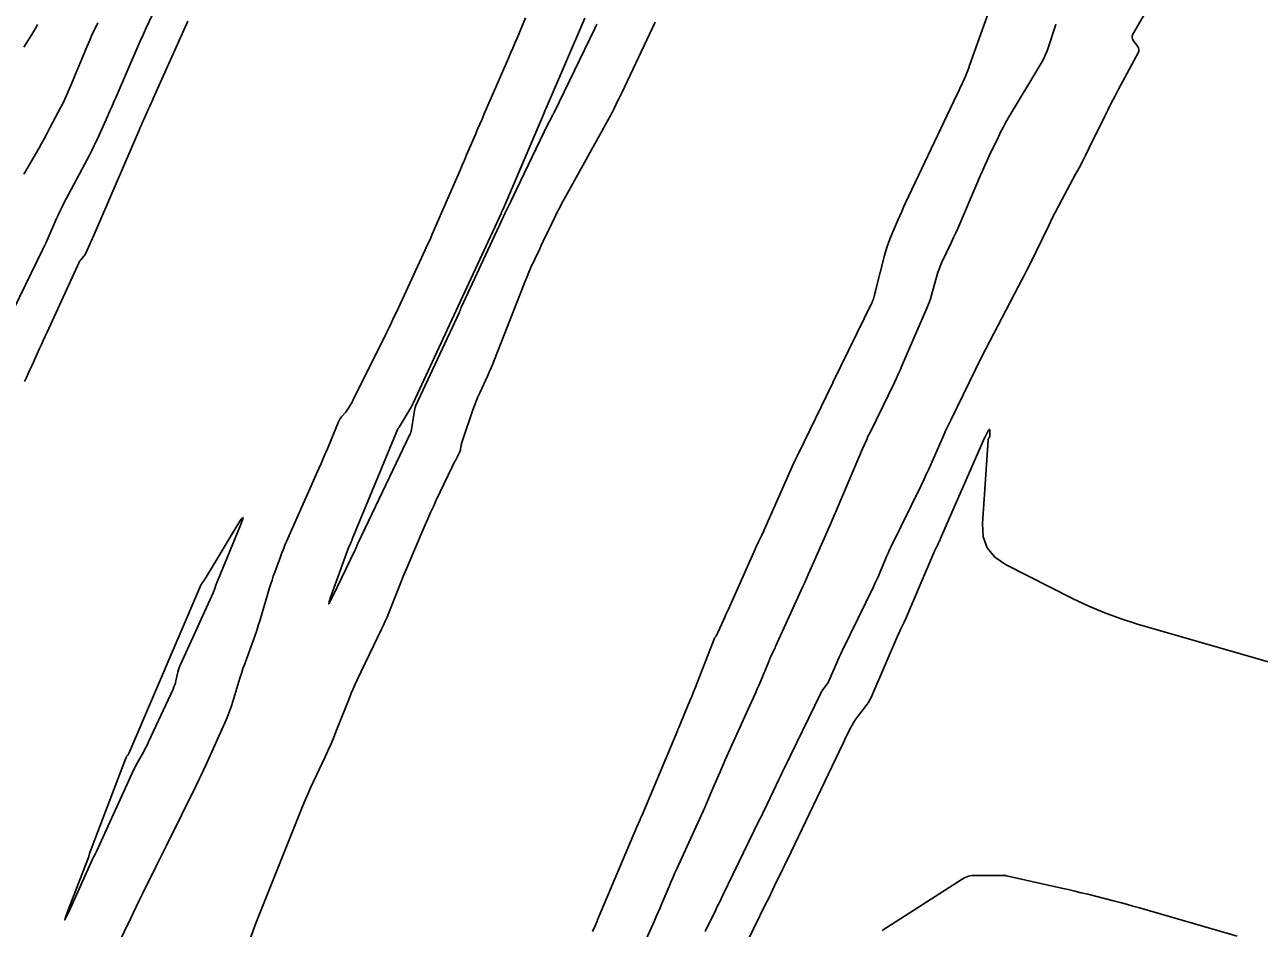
# Model space of a CAD drawing. Extents: x 658976 to 668721, y 639543 to 647196.
# Drawn here: x 662205.5 to 662396.8, y 642680.3 to 642820.4 of the extents above; entities that cross this region are included whole.
import ezdxf

# ---------------------------------------------------------------- set-up
doc = ezdxf.new("R2010")
doc.units = 0
doc.layers.add('Ex_Major Contours', color=7, linetype='Continuous')
doc.layers.add('Ex_Minor Contours', color=7, linetype='Continuous')

msp = doc.modelspace()

# ---------------------------------------------------------------- linework, layer by layer
at = {"layer": 'Ex_Major Contours'}
msp.add_lwpolyline([(662235.42, 642734.21), (662235.35, 642734.04), (662235.29, 642733.87), (662235.23, 642733.7), (662234.99, 642733), (662234.93, 642732.83), (662234.86, 642732.66), (662234.79, 642732.49), (662234.72, 642732.32), (662229.72, 642721.33), (662229.58, 642721.02), (662229.47, 642720.7), (662229.37, 642720.38), (662229.28, 642720.05), (662228.98, 642718.72), (662228.89, 642718.39), (662228.79, 642718.07), (662228.67, 642717.75), (662228.54, 642717.43), (662224.74, 642709.22), (662224.56, 642708.85), (662224.38, 642708.48), (662224.18, 642708.11), (662223.98, 642707.75), (662223.17, 642706.31), (662222.97, 642705.94), (662222.78, 642705.58), (662222.59, 642705.21), (662222.42, 642704.83), (662216.66, 642692.25), (662216.61, 642692.15), (662216.57, 642692.05), (662216.52, 642691.95), (662216.46, 642691.85), (662216.26, 642691.45), (662216.2, 642691.35), (662216.15, 642691.24), (662216.11, 642691.14), (662216.06, 642691.04), (662212.41, 642682.98), (662211.94, 642681.97), (662211.75, 642681.64), (662211.86, 642682), (662212.25, 642683.05), (662215.44, 642691.33), (662215.45, 642691.36), (662215.46, 642691.38), (662215.47, 642691.41), (662215.47, 642691.44), (662215.55, 642691.78), (662215.56, 642691.81), (662215.56, 642691.85), (662215.57, 642691.88), (662215.58, 642691.91), (662221.19, 642706.71), (662221.22, 642706.78), (662221.25, 642706.84), (662221.29, 642706.9), (662221.33, 642706.97), (662221.52, 642707.2), (662221.56, 642707.26), (662221.6, 642707.33), (662221.63, 642707.39), (662221.66, 642707.46), (662232.85, 642733.52), (662232.9, 642733.61), (662232.94, 642733.7), (662232.99, 642733.78), (662233.05, 642733.87), (662233.28, 642734.2), (662233.34, 642734.28), (662233.4, 642734.36), (662233.45, 642734.45), (662233.5, 642734.53), (662238.48, 642742.77), (662239.1, 642743.74), (662239.37, 642744.03), (662239.3, 642743.64), (662238.89, 642742.56), (662235.49, 642734.38)], close=True, dxfattribs=at)
msp.add_lwpolyline([(662393.35, 642679.14), (662378.22, 642683.51), (662377.22, 642683.79), (662376.22, 642684.07), (662375.22, 642684.34), (662374.22, 642684.6), (662370.21, 642685.61), (662369.21, 642685.86), (662368.2, 642686.11), (662367.19, 642686.34), (662366.18, 642686.57), (662357.65, 642688.47), (662357.49, 642688.5), (662357.34, 642688.53), (662357.18, 642688.54), (662357.02, 642688.54), (662356.39, 642688.53), (662356.23, 642688.53), (662356.07, 642688.52), (662355.91, 642688.52), (662355.75, 642688.52), (662352.78, 642688.54), (662352.24, 642688.51), (662351.73, 642688.4), (662351.23, 642688.22), (662350.76, 642687.96), (662338.4, 642680.01)], dxfattribs=at)
at = {"layer": 'Ex_Minor Contours'}
for points in [[(662293.48, 642679.83), (662293.89, 642680.74), (662294, 642680.97), (662294.1, 642681.2), (662294.2, 642681.43), (662294.3, 642681.66), (662300.38, 642696.09), (662300.44, 642696.23), (662300.5, 642696.37), (662300.56, 642696.51), (662300.62, 642696.65), (662300.87, 642697.21), (662300.94, 642697.35), (662301, 642697.49), (662301.06, 642697.63), (662301.12, 642697.77), (662306.65, 642710.95), (662306.66, 642710.99), (662306.68, 642711.03), (662306.7, 642711.08), (662306.72, 642711.12), (662306.79, 642711.28), (662306.81, 642711.32), (662306.83, 642711.37), (662306.85, 642711.41), (662306.87, 642711.45), (662308.59, 642715.58), (662308.88, 642716.28), (662309.17, 642716.99), (662309.45, 642717.69), (662309.72, 642718.4), (662312.38, 642725.3), (662312.4, 642725.33), (662312.41, 642725.36), (662312.43, 642725.39), (662312.46, 642725.42), (662312.56, 642725.52), (662312.59, 642725.55), (662312.61, 642725.57), (662312.63, 642725.6), (662312.65, 642725.64), (662313.79, 642728.11), (662313.99, 642728.54), (662314.18, 642728.96), (662314.38, 642729.39), (662314.57, 642729.81), (662318.68, 642739.09), (662318.8, 642739.35), (662318.92, 642739.61), (662319.04, 642739.87), (662319.17, 642740.13), (662319.68, 642741.15), (662319.81, 642741.41), (662319.93, 642741.67), (662320.05, 642741.93), (662320.17, 642742.19), (662324.7, 642752.49), (662324.76, 642752.62), (662324.82, 642752.75), (662324.88, 642752.88), (662324.95, 642753.01), (662325.2, 642753.53), (662325.26, 642753.66), (662325.33, 642753.79), (662325.39, 642753.92), (662325.45, 642754.05), (662330.59, 642764.58), (662330.63, 642764.67), (662330.67, 642764.75), (662330.71, 642764.84), (662330.75, 642764.93), (662336.81, 642777.38), (662336.83, 642777.42), (662336.85, 642777.46), (662336.87, 642777.5), (662336.89, 642777.54), (662336.95, 642777.7), (662336.97, 642777.74), (662336.99, 642777.78), (662337, 642777.82), (662337.01, 642777.86), (662337.24, 642778.74), (662337.28, 642778.89), (662337.32, 642779.05), (662337.36, 642779.21), (662337.4, 642779.37), (662338.74, 642784.63), (662338.93, 642785.34), (662339.15, 642786.03), (662339.39, 642786.72), (662339.67, 642787.4), (662340.81, 642790.09), (662341.1, 642790.77), (662341.4, 642791.43), (662341.7, 642792.1), (662342.01, 642792.76), (662349.95, 642809.52), (662350.13, 642809.9), (662350.3, 642810.27), (662350.47, 642810.65), (662350.64, 642811.03), (662351.31, 642812.54), (662351.47, 642812.92), (662351.63, 642813.3), (662351.78, 642813.69), (662351.92, 642814.08), (662357.41, 642829.56)], [(662225.45, 642822.18), (662224.33, 642819.78), (662224.05, 642819.18), (662223.77, 642818.57), (662223.5, 642817.97), (662223.23, 642817.36), (662219.69, 642809.19), (662219.36, 642808.44), (662219.02, 642807.68), (662218.69, 642806.92), (662218.35, 642806.17), (662217.01, 642803.15), (662216.66, 642802.4), (662216.31, 642801.65), (662215.94, 642800.91), (662215.56, 642800.18), (662211.63, 642792.72), (662211.33, 642792.14), (662211.04, 642791.55), (662210.76, 642790.96), (662210.49, 642790.36), (662209, 642786.99), (662208.95, 642786.88), (662208.9, 642786.77), (662208.85, 642786.66), (662208.8, 642786.55), (662208.6, 642786.12), (662208.55, 642786.01), (662208.49, 642785.9), (662208.44, 642785.79), (662208.39, 642785.68), (662202.9, 642774.32)], [(662379.16, 642822.26), (662377.23, 642818.93), (662377.12, 642818.68), (662377.1, 642818.43), (662377.15, 642818.19), (662377.28, 642817.95), (662377.96, 642817.01), (662378.09, 642816.77), (662378.15, 642816.53), (662378.13, 642816.28), (662378.03, 642816.03), (662374.95, 642810.31), (662374.4, 642809.27), (662373.85, 642808.22), (662373.32, 642807.17), (662372.8, 642806.12), (662370.4, 642801.22), (662369.9, 642800.21), (662369.39, 642799.21), (662368.87, 642798.22), (662368.34, 642797.23), (662366.22, 642793.27), (662365.69, 642792.28), (662365.17, 642791.28), (662364.67, 642790.28), (662364.17, 642789.27), (662361.28, 642783.35), (662360.84, 642782.47), (662360.41, 642781.6), (662359.96, 642780.73), (662359.51, 642779.86), (662354.39, 642770.06), (662353.99, 642769.29), (662353.6, 642768.52), (662353.21, 642767.75), (662352.83, 642766.97), (662349.01, 642759.11), (662348.61, 642758.27), (662348.21, 642757.44), (662347.83, 642756.59), (662347.45, 642755.75), (662345.97, 642752.35), (662345.59, 642751.51), (662345.2, 642750.67), (662344.81, 642749.83), (662344.41, 642748.99), (662339.78, 642739.5), (662339.53, 642738.99), (662339.29, 642738.48), (662339.06, 642737.96), (662338.84, 642737.44), (662337.95, 642735.35), (662337.73, 642734.83), (662337.5, 642734.31), (662337.26, 642733.8), (662337.01, 642733.29), (662332.18, 642723.35), (662331.95, 642722.86), (662331.72, 642722.37), (662331.5, 642721.88), (662331.29, 642721.39), (662330.18, 642718.8), (662330.09, 642718.62), (662330, 642718.44), (662329.89, 642718.27), (662329.77, 642718.1), (662329.28, 642717.45), (662329.16, 642717.29), (662329.05, 642717.12), (662328.94, 642716.94), (662328.85, 642716.76), (662323.25, 642705.23), (662323.04, 642704.8), (662322.83, 642704.37), (662322.63, 642703.94), (662322.42, 642703.51), (662320.08, 642698.62), (662319.9, 642698.24), (662319.72, 642697.85), (662319.53, 642697.47), (662319.34, 642697.09), (662313.71, 642685.5), (662313.44, 642684.93), (662313.16, 642684.36), (662312.88, 642683.8), (662312.61, 642683.23), (662311.5, 642680.97), (662311.22, 642680.4), (662310.95, 642679.84)], [(662216.89, 642820.69), (662216.45, 642819.8), (662216.02, 642818.9), (662215.61, 642818), (662215.22, 642817.08), (662212.65, 642810.88), (662212.3, 642810.04), (662211.92, 642809.22), (662211.53, 642808.4), (662211.12, 642807.6), (662209.45, 642804.39), (662209.03, 642803.59), (662208.6, 642802.79), (662208.16, 642802), (662207.72, 642801.21), (662205.41, 642797.21)], [(662205.41, 642816.89), (662206.67, 642818.89), (662206.97, 642819.4), (662207.27, 642819.91), (662207.55, 642820.43)], [(662230.8, 642820.96), (662225.46, 642808.96), (662225.27, 642808.55), (662225.09, 642808.15), (662224.91, 642807.74), (662224.73, 642807.33), (662224, 642805.7), (662223.81, 642805.29), (662223.63, 642804.88), (662223.45, 642804.47), (662223.28, 642804.06), (662216.13, 642787.49), (662216.01, 642787.22), (662215.89, 642786.94), (662215.76, 642786.66), (662215.64, 642786.39), (662215.02, 642785), (662214.96, 642784.87), (662214.88, 642784.74), (662214.8, 642784.62), (662214.7, 642784.51), (662214.23, 642783.97), (662214.17, 642783.9), (662214.12, 642783.83), (662214.07, 642783.76), (662214.03, 642783.68), (662213.88, 642783.35), (662213.85, 642783.27), (662213.81, 642783.19), (662213.77, 642783.11), (662213.74, 642783.03), (662209, 642772.75), (662208.71, 642772.11), (662208.42, 642771.47), (662208.13, 642770.83), (662207.84, 642770.19), (662206.68, 642767.63), (662206.39, 642766.99), (662206.1, 642766.35), (662205.81, 642765.71), (662205.51, 642765.07)], [(662219.91, 642677.66), (662221.92, 642681.83), (662222.39, 642682.8), (662222.86, 642683.77), (662223.33, 642684.74), (662223.81, 642685.7), (662225.87, 642689.85), (662226.28, 642690.67), (662226.69, 642691.5), (662227.1, 642692.33), (662227.5, 642693.15), (662232.16, 642702.59), (662232.52, 642703.34), (662232.88, 642704.09), (662233.23, 642704.85), (662233.58, 642705.61), (662236.54, 642712.18), (662236.89, 642713), (662237.21, 642713.82), (662237.51, 642714.66), (662237.78, 642715.5), (662238.88, 642719.1), (662239.12, 642719.85), (662239.36, 642720.6), (662239.62, 642721.34), (662239.88, 642722.08), (662240.97, 642725.04), (662241.23, 642725.78), (662241.49, 642726.52), (662241.73, 642727.27), (662241.96, 642728.02), (662243.48, 642733.11), (662243.66, 642733.72), (662243.86, 642734.32), (662244.06, 642734.93), (662244.28, 642735.53), (662245.15, 642737.92), (662245.37, 642738.52), (662245.61, 642739.11), (662245.85, 642739.7), (662246.1, 642740.29), (662251.12, 642751.62), (662251.46, 642752.38), (662251.78, 642753.14), (662252.11, 642753.9), (662252.43, 642754.67), (662254.15, 642758.84), (662254.24, 642759.04), (662254.35, 642759.24), (662254.48, 642759.42), (662254.62, 642759.6), (662255.27, 642760.36), (662255.38, 642760.5), (662255.5, 642760.65), (662255.6, 642760.8), (662255.7, 642760.95), (662256.08, 642761.59), (662256.17, 642761.75), (662256.26, 642761.91), (662256.35, 642762.07), (662256.43, 642762.24), (662261.59, 642772.65), (662261.98, 642773.44), (662262.37, 642774.24), (662262.75, 642775.04), (662263.12, 642775.85), (662267.59, 642785.49), (662267.96, 642786.3), (662268.33, 642787.1), (662268.69, 642787.91), (662269.04, 642788.73), (662272.64, 642797.04), (662272.98, 642797.83), (662273.32, 642798.62), (662273.66, 642799.42), (662274, 642800.21), (662275.36, 642803.39), (662275.7, 642804.19), (662276.04, 642804.98), (662276.39, 642805.77), (662276.73, 642806.57), (662280.48, 642815.23), (662280.81, 642816), (662281.14, 642816.78), (662281.48, 642817.55), (662281.81, 642818.33), (662283.14, 642821.44)], [(662303.23, 642820.79), (662298.03, 642809.84), (662297.89, 642809.53), (662297.74, 642809.23), (662297.59, 642808.92), (662297.45, 642808.62), (662296.86, 642807.4), (662296.71, 642807.1), (662296.56, 642806.8), (662296.4, 642806.5), (662296.24, 642806.2), (662289.11, 642793.36), (662288.76, 642792.72), (662288.42, 642792.08), (662288.09, 642791.43), (662287.77, 642790.78), (662286.51, 642788.16), (662286.19, 642787.5), (662285.88, 642786.84), (662285.57, 642786.19), (662285.27, 642785.53), (662283.97, 642782.74), (662283.66, 642782.05), (662283.36, 642781.36), (662283.07, 642780.66), (662282.79, 642779.96), (662278.34, 642768.51), (662278.07, 642767.85), (662277.8, 642767.2), (662277.52, 642766.55), (662277.23, 642765.9), (662276.04, 642763.34), (662275.75, 642762.69), (662275.47, 642762.04), (662275.22, 642761.38), (662274.98, 642760.71), (662273.3, 642755.79), (662273.26, 642755.65), (662273.22, 642755.51), (662273.19, 642755.37), (662273.16, 642755.23), (662273.07, 642754.65), (662273.04, 642754.51), (662273, 642754.37), (662272.95, 642754.24), (662272.89, 642754.11), (662272.26, 642752.87), (662272.14, 642752.62), (662272.02, 642752.37), (662271.89, 642752.12), (662271.77, 642751.86), (662269.3, 642746.69), (662268.86, 642745.74), (662268.42, 642744.79), (662267.99, 642743.83), (662267.57, 642742.87), (662265.91, 642738.99), (662265.49, 642738.03), (662265.09, 642737.06), (662264.69, 642736.08), (662264.29, 642735.11), (662261.94, 642729.23), (662261.68, 642728.59), (662261.4, 642727.95), (662261.12, 642727.32), (662260.83, 642726.7), (662257.05, 642718.86), (662256.73, 642718.17), (662256.42, 642717.48), (662256.13, 642716.79), (662255.84, 642716.08), (662253.75, 642710.79), (662253.36, 642709.8), (662252.95, 642708.83), (662252.52, 642707.86), (662252.07, 642706.9), (662250.26, 642703.08), (662249.81, 642702.12), (662249.38, 642701.15), (662248.97, 642700.18), (662248.56, 642699.2), (662242.36, 642683.73), (662242.05, 642682.95), (662241.75, 642682.17), (662241.45, 642681.38), (662241.16, 642680.59), (662240.03, 642677.42)], [(662294.19, 642820.47), (662294.11, 642820.3), (662294.02, 642820.12), (662293.94, 642819.95), (662293.86, 642819.78), (662287.55, 642806.77), (662287.48, 642806.63), (662287.41, 642806.49), (662287.33, 642806.35), (662287.26, 642806.21), (662286.95, 642805.65), (662286.87, 642805.51), (662286.79, 642805.36), (662286.72, 642805.22), (662286.65, 642805.08), (662281.68, 642794.76), (662280.83, 642792.99), (662279.99, 642791.22), (662279.16, 642789.45), (662278.33, 642787.67), (662273.17, 642776.56), (662273.15, 642776.51), (662273.12, 642776.45), (662273.1, 642776.39), (662273.07, 642776.33), (662272.98, 642776.09), (662272.96, 642776.04), (662272.93, 642775.98), (662272.91, 642775.92), (662272.88, 642775.86), (662266.1, 642761.26), (662266.09, 642761.23), (662266.08, 642761.2), (662266.07, 642761.18), (662266.06, 642761.15), (662266.02, 642761.04), (662266.01, 642761.02), (662266.01, 642760.99), (662266, 642760.96), (662265.99, 642760.93), (662265.41, 642757.33), (662265.4, 642757.3), (662265.39, 642757.27), (662265.38, 642757.24), (662265.37, 642757.21), (662265.32, 642757.11), (662265.3, 642757.08), (662265.29, 642757.05), (662265.28, 642757.02), (662265.26, 642757), (662257.2, 642740.08), (662257.18, 642740.03), (662257.15, 642739.97), (662257.13, 642739.92), (662257.1, 642739.86), (662257.01, 642739.65), (662256.98, 642739.59), (662256.96, 642739.54), (662256.94, 642739.48), (662256.92, 642739.43), (662256.81, 642739.15), (662256.78, 642739.09), (662256.75, 642739.02), (662256.72, 642738.96), (662256.69, 642738.9), (662253.28, 642731.8), (662252.83, 642730.9), (662252.64, 642730.62), (662252.71, 642730.95), (662253.03, 642731.9), (662255.78, 642739.45), (662255.82, 642739.55), (662255.86, 642739.65), (662255.9, 642739.75), (662255.95, 642739.85), (662256.12, 642740.25), (662256.16, 642740.35), (662256.21, 642740.45), (662256.25, 642740.55), (662256.29, 642740.65), (662263.36, 642757.75), (662263.37, 642757.77), (662263.38, 642757.79), (662263.4, 642757.81), (662263.41, 642757.83), (662263.48, 642757.91), (662263.49, 642757.93), (662263.51, 642757.94), (662263.52, 642757.97), (662263.53, 642757.99), (662265.39, 642761.1), (662265.42, 642761.15), (662265.44, 642761.2), (662265.47, 642761.25), (662265.5, 642761.3), (662265.6, 642761.5), (662265.62, 642761.55), (662265.65, 642761.61), (662265.67, 642761.66), (662265.7, 642761.71), (662279.34, 642791.14), (662279.36, 642791.19), (662279.39, 642791.24), (662279.41, 642791.29), (662279.43, 642791.33), (662279.51, 642791.53), (662279.53, 642791.58), (662279.55, 642791.63), (662279.58, 642791.68), (662279.6, 642791.72), (662285.75, 642806.12), (662285.8, 642806.24), (662285.85, 642806.35), (662285.9, 642806.46), (662285.95, 642806.57), (662286.14, 642807.02), (662286.19, 642807.13), (662286.24, 642807.25), (662286.29, 642807.36), (662286.33, 642807.47), (662292.3, 642821.41)], [(662298.49, 642671.38), (662303.09, 642681.51), (662303.39, 642682.17), (662303.68, 642682.83), (662303.97, 642683.49), (662304.25, 642684.16), (662305.37, 642686.82), (662305.66, 642687.48), (662305.94, 642688.15), (662306.23, 642688.81), (662306.53, 642689.47), (662310.88, 642699.06), (662311.16, 642699.67), (662311.43, 642700.28), (662311.7, 642700.9), (662311.96, 642701.52), (662313, 642704), (662313.26, 642704.61), (662313.53, 642705.23), (662313.8, 642705.84), (662314.07, 642706.46), (662318.15, 642715.46), (662318.45, 642716.12), (662318.74, 642716.78), (662319.02, 642717.44), (662319.3, 642718.1), (662320.8, 642721.68), (662320.88, 642721.88), (662320.97, 642722.08), (662321.05, 642722.27), (662321.14, 642722.46), (662321.51, 642723.23), (662321.6, 642723.43), (662321.69, 642723.62), (662321.78, 642723.81), (662321.87, 642724.01), (662326.09, 642733.34), (662326.37, 642733.95), (662326.64, 642734.55), (662326.91, 642735.16), (662327.18, 642735.77), (662330.36, 642743), (662330.62, 642743.6), (662330.88, 642744.2), (662331.14, 642744.8), (662331.39, 642745.4), (662335.35, 642754.68), (662335.64, 642755.34), (662335.93, 642756), (662336.23, 642756.65), (662336.55, 642757.3), (662340.27, 642764.96), (662340.58, 642765.6), (662340.87, 642766.23), (662341.16, 642766.87), (662341.44, 642767.51), (662345.44, 642776.82), (662345.66, 642777.36), (662345.86, 642777.91), (662346.04, 642778.46), (662346.19, 642779.03), (662346.78, 642781.28), (662346.94, 642781.84), (662347.13, 642782.39), (662347.34, 642782.93), (662347.58, 642783.46), (662349.11, 642786.68), (662349.45, 642787.39), (662349.78, 642788.11), (662350.1, 642788.83), (662350.41, 642789.55), (662353.63, 642797.09), (662353.95, 642797.84), (662354.28, 642798.59), (662354.62, 642799.33), (662354.97, 642800.07), (662356.37, 642803.02), (662356.72, 642803.75), (662357.1, 642804.48), (662357.49, 642805.19), (662357.9, 642805.9), (662363.1, 642814.61), (662363.41, 642815.17), (662363.69, 642815.75), (662363.94, 642816.34), (662364.16, 642816.95), (662365.23, 642820.25), (662365.29, 642820.45)], [(662403.36, 642720.16), (662377.94, 642727.5), (662375.38, 642728.3), (662372.87, 642729.23), (662370.4, 642730.26), (662367.98, 642731.42), (662357.5, 642736.73), (662355.82, 642737.87), (662354.65, 642739.3), (662354.02, 642741.03), (662353.9, 642743.07), (662354.79, 642756.02), (662354.8, 642756.08), (662354.81, 642756.14), (662354.84, 642756.2), (662354.87, 642756.25), (662355, 642756.45), (662355.03, 642756.51), (662355.05, 642756.56), (662355.06, 642756.62), (662355.07, 642756.68), (662355.03, 642757.53), (662355.02, 642757.66), (662354.99, 642757.7), (662354.94, 642757.67), (662354.87, 642757.57), (662354.38, 642756.63), (662354.37, 642756.61), (662354.37, 642756.6), (662354.36, 642756.59), (662354.35, 642756.57), (662354.33, 642756.52), (662354.32, 642756.5), (662354.31, 642756.49), (662354.31, 642756.48), (662354.3, 642756.46), (662347.37, 642740.66), (662347.29, 642740.47), (662347.2, 642740.29), (662347.12, 642740.1), (662347.03, 642739.92), (662346.67, 642739.19), (662346.58, 642739), (662346.5, 642738.82), (662346.41, 642738.63), (662346.33, 642738.44), (662342.2, 642728.71), (662342.09, 642728.45), (662341.97, 642728.19), (662341.85, 642727.93), (662341.73, 642727.68), (662341.23, 642726.65), (662341.11, 642726.39), (662340.99, 642726.14), (662340.87, 642725.88), (662340.76, 642725.61), (662336.95, 642716.71), (662336.72, 642716.23), (662336.47, 642715.76), (662336.19, 642715.3), (662335.88, 642714.87), (662334.53, 642713.11), (662334.24, 642712.7), (662333.96, 642712.28), (662333.71, 642711.85), (662333.48, 642711.4), (662332.6, 642709.58), (662332.38, 642709.13), (662332.16, 642708.68), (662331.94, 642708.22), (662331.72, 642707.77), (662324.27, 642692.17), (662323.95, 642691.51), (662323.63, 642690.85), (662323.32, 642690.19), (662323, 642689.54), (662321.72, 642686.9), (662321.39, 642686.24), (662321.07, 642685.58), (662320.75, 642684.93), (662320.43, 642684.27), (662315.5, 642674.2)]]:
    msp.add_lwpolyline(points, dxfattribs=at)

doc.saveas('drawing.dxf')
